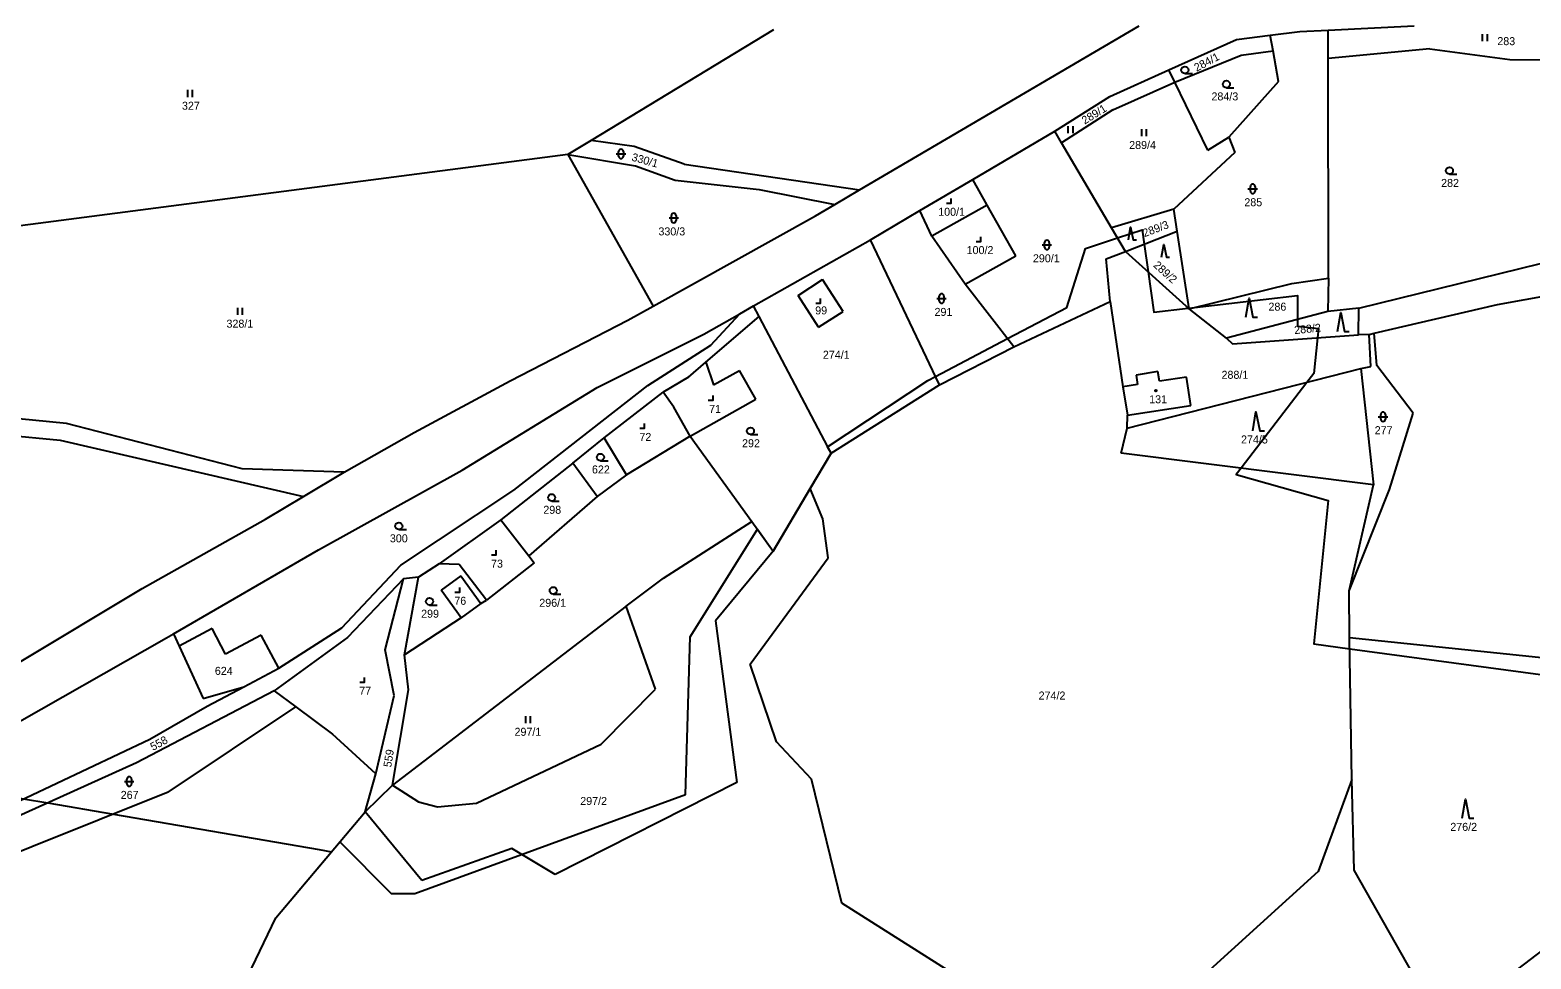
# Model space of a CAD drawing. Extents: x -547623 to -538651, y -1096714 to -1086522.
# Drawn here: x -545371.2 to -545052.4, y -1094983.9 to -1094786.6 of the extents above; entities that cross this region are included whole.
import ezdxf

# ---------------------------------------------------------------- set-up
doc = ezdxf.new("R2010")
doc.units = 0
for name, color, linetype in [('Vrstva 1', 7, 'Continuous'), ('Vrstva 25', 7, 'Continuous'), ('Vrstva 52', 7, 'Continuous'), ('Vrstva 86', 7, 'Continuous'), ('Vrstva 90', 7, 'Continuous'), ('Vrstva 92', 7, 'Continuous')]:
    doc.layers.add(name, color=color, linetype=linetype)

msp = doc.modelspace()

# ---------------------------------------------------------------- linework, layer by layer
at = {"layer": 'Vrstva 1'}
for points in [[(-545178.57, -1094810.92), (-545135.59, -1094785.7)], [(-545095.5, -1094786.59), (-545077.17, -1094785.66)], [(-545213.28, -1094786.54), (-545252.06, -1094810.03)], [(-545129.33, -1094795.03), (-545114.93, -1094788.55)], [(-545114.93, -1094788.55), (-545107.76, -1094787.66)], [(-545107.76, -1094787.66), (-545101.5, -1094786.89)], [(-545107.18, -1094791.01), (-545107.76, -1094787.66)], [(-545101.5, -1094786.89), (-545095.5, -1094786.59)], [(-545095.49, -1094792.62), (-545095.5, -1094786.59)], [(-545128.06, -1094797.63), (-545113.93, -1094791.91)], [(-545113.93, -1094791.91), (-545107.18, -1094791.01)], [(-545106.05, -1094797.47), (-545107.18, -1094791.01)], [(-545073.87, -1094790.53), (-545095.49, -1094792.62)], [(-545073.87, -1094790.53), (-545056.87, -1094792.83)], [(-545141.88, -1094800.68), (-545129.33, -1094795.03)], [(-545128.06, -1094797.63), (-545129.33, -1094795.03)], [(-545095.37, -1094839.28), (-545095.49, -1094792.62)], [(-545056.87, -1094792.83), (-545036.61, -1094792.93)], [(-545141.2, -1094803.53), (-545128.06, -1094797.63)], [(-545121, -1094812.1), (-545128.06, -1094797.63)], [(-545106.05, -1094797.47), (-545116.56, -1094809.32)], [(-545153.56, -1094808.04), (-545141.88, -1094800.68)], [(-545141.2, -1094803.53), (-545152.09, -1094810.54)], [(-545170.97, -1094818.3), (-545153.56, -1094808.04)], [(-545152.09, -1094810.54), (-545153.56, -1094808.04)], [(-545252.06, -1094810.03), (-545256.96, -1094813)], [(-545242.9, -1094811.33), (-545252.06, -1094810.03)], [(-545232.26, -1094815.05), (-545242.9, -1094811.33)], [(-545195.01, -1094820.54), (-545178.57, -1094810.92)], [(-545141.5, -1094828.58), (-545152.09, -1094810.54)], [(-545121, -1094812.1), (-545116.56, -1094809.32)], [(-545116.56, -1094809.32), (-545115.29, -1094812.62)], [(-545256.96, -1094813), (-545415.29, -1094833.59)], [(-545256.96, -1094813), (-545242.63, -1094815.39)], [(-545256.96, -1094813), (-545238.85, -1094845.21)], [(-545115.29, -1094812.62), (-545128.28, -1094824.6)], [(-545242.63, -1094815.39), (-545234.18, -1094818.49)], [(-545232.26, -1094815.05), (-545195.01, -1094820.54)], [(-545234.18, -1094818.49), (-545216.35, -1094820.45)], [(-545216.35, -1094820.45), (-545200.25, -1094823.6)], [(-545200.25, -1094823.6), (-545195.01, -1094820.54)], [(-545182.24, -1094824.94), (-545170.97, -1094818.3)], [(-545167.9, -1094823.74), (-545170.97, -1094818.3)], [(-545204.37, -1094826.01), (-545200.25, -1094823.6)], [(-545167.9, -1094823.74), (-545179.63, -1094830.36)], [(-545161.82, -1094834.51), (-545167.9, -1094823.74)], [(-545238.85, -1094845.21), (-545204.37, -1094826.01)], [(-545192.73, -1094831.13), (-545182.24, -1094824.94)], [(-545179.63, -1094830.36), (-545182.24, -1094824.94)], [(-545128.28, -1094824.6), (-545141.5, -1094828.58)], [(-545127.56, -1094829.3), (-545128.28, -1094824.6)], [(-545172.59, -1094840.59), (-545179.63, -1094830.36)], [(-545138.52, -1094833.65), (-545141.5, -1094828.58)], [(-545138.52, -1094833.65), (-545127.56, -1094829.3)], [(-545125.03, -1094845.8), (-545127.56, -1094829.3)], [(-545217.54, -1094845.18), (-545192.73, -1094831.13)], [(-545178.05, -1094861.95), (-545192.73, -1094831.13)], [(-545142.6, -1094835.16), (-545138.52, -1094833.65)], [(-545138.52, -1094833.65), (-545125.03, -1094845.8)], [(-545088.96, -1094845.64), (-545033.37, -1094831.96)], [(-545172.59, -1094840.59), (-545161.82, -1094834.51)], [(-545141.76, -1094844.22), (-545142.6, -1094835.16)], [(-545208.09, -1094842.94), (-545202.89, -1094839.58)], [(-545198.52, -1094846.35), (-545202.89, -1094839.58)], [(-545103.21, -1094840.39), (-545095.37, -1094839.28)], [(-545095.37, -1094839.28), (-545095.53, -1094846.39)], [(-545203.72, -1094849.71), (-545208.09, -1094842.94)], [(-545162.26, -1094853.87), (-545172.59, -1094840.59)], [(-545125.03, -1094845.8), (-545103.21, -1094840.39)], [(-545059.48, -1094844.91), (-545047.77, -1094842.74)], [(-545244.23, -1094848.21), (-545238.85, -1094845.21)], [(-545220.47, -1094846.84), (-545217.54, -1094845.18)], [(-545216.37, -1094847.41), (-545217.54, -1094845.18)], [(-545203.72, -1094849.71), (-545198.52, -1094846.35)], [(-545162.26, -1094853.87), (-545141.76, -1094844.22)], [(-545141.76, -1094844.22), (-545139.06, -1094862.36)], [(-545117.05, -1094852.03), (-545125.03, -1094845.8)], [(-545095.53, -1094846.39), (-545117.05, -1094852.03)], [(-545088.96, -1094845.64), (-545095.53, -1094846.39)], [(-545089.05, -1094851.32), (-545088.96, -1094845.64)], [(-545085.67, -1094850.99), (-545059.48, -1094844.91)], [(-545269.26, -1094861.08), (-545244.23, -1094848.21)], [(-545228.13, -1094851.18), (-545220.47, -1094846.84)], [(-545227.65, -1094857.12), (-545216.37, -1094847.41)], [(-545226.64, -1094853.51), (-545220.47, -1094846.84)], [(-545201.08, -1094876.47), (-545216.37, -1094847.41)], [(-545250.77, -1094862.51), (-545228.13, -1094851.18)], [(-545117.05, -1094852.03), (-545115.77, -1094853.24)], [(-545115.77, -1094853.24), (-545089.05, -1094851.32)], [(-545086.73, -1094851.24), (-545089.05, -1094851.32)], [(-545086.73, -1094851.24), (-545085.67, -1094850.99)], [(-545086.4, -1094858.05), (-545086.73, -1094851.24)], [(-545085.13, -1094857.86), (-545085.67, -1094850.99)], [(-545239.97, -1094862.06), (-545226.64, -1094853.51)], [(-545178.05, -1094861.95), (-545162.26, -1094853.87)], [(-545231.34, -1094860.3), (-545227.65, -1094857.12)], [(-545227.65, -1094857.12), (-545226.03, -1094861.97)], [(-545226.03, -1094861.97), (-545220.5, -1094858.88)], [(-545217.06, -1094865.02), (-545220.5, -1094858.88)], [(-545138.14, -1094871.17), (-545088.51, -1094858.5)], [(-545131.62, -1094859.14), (-545136.23, -1094859.9)], [(-545131.28, -1094861.17), (-545131.62, -1094859.14)], [(-545088.51, -1094858.5), (-545086.4, -1094858.05)], [(-545088.51, -1094858.5), (-545085.87, -1094883.16)], [(-545077.39, -1094867.98), (-545085.13, -1094857.86)], [(-545289.65, -1094872.05), (-545269.26, -1094861.08)], [(-545268.5, -1094884.29), (-545239.97, -1094862.06)], [(-545231.34, -1094860.3), (-545236.75, -1094863.48)], [(-545201.08, -1094876.47), (-545178.05, -1094861.95)], [(-545135.94, -1094861.88), (-545139.06, -1094862.36)], [(-545139.06, -1094862.36), (-545138.13, -1094868.39)], [(-545136.23, -1094859.9), (-545135.94, -1094861.88)], [(-545125.56, -1094860.28), (-545131.28, -1094861.17)], [(-545124.63, -1094866.36), (-545125.56, -1094860.28)], [(-545279.42, -1094880.07), (-545250.77, -1094862.51)], [(-545249.3, -1094873.2), (-545236.75, -1094863.48)], [(-545234.47, -1094866.7), (-545236.75, -1094863.48)], [(-545231.03, -1094872.84), (-545217.06, -1094865.02)], [(-545363.5, -1094870.17), (-545394.63, -1094867.08)], [(-545231.03, -1094872.84), (-545234.47, -1094866.7)], [(-545138.14, -1094871.17), (-545138.13, -1094868.39)], [(-545138.13, -1094868.39), (-545124.63, -1094866.36)], [(-545082.46, -1094884.16), (-545077.39, -1094867.98)], [(-545400.36, -1094870.3), (-545364.86, -1094873.68)], [(-545326.21, -1094879.82), (-545363.5, -1094870.17)], [(-545139.41, -1094876.47), (-545138.14, -1094871.17)], [(-545364.86, -1094873.68), (-545313.12, -1094885.67)], [(-545304.49, -1094880.53), (-545289.65, -1094872.05)], [(-545255.95, -1094878.56), (-545249.3, -1094873.2)], [(-545244.51, -1094881.06), (-545249.3, -1094873.2)], [(-545231.03, -1094872.84), (-545244.51, -1094881.06)], [(-545231.03, -1094872.84), (-545217.92, -1094890.96)], [(-545201.08, -1094876.47), (-545205.53, -1094884)], [(-545085.87, -1094883.16), (-545139.41, -1094876.47)], [(-545304.49, -1094880.53), (-545326.21, -1094879.82)], [(-545313.12, -1094885.67), (-545304.49, -1094880.53)], [(-545309.95, -1094897.01), (-545279.42, -1094880.07)], [(-545255.95, -1094878.56), (-545271.25, -1094890.59)], [(-545250.79, -1094885.64), (-545255.95, -1094878.56)], [(-545244.51, -1094881.06), (-545250.79, -1094885.64)], [(-545292.45, -1094900.23), (-545268.5, -1094884.29)], [(-545205.53, -1094884), (-545213.36, -1094897.27)], [(-545202.79, -1094890.41), (-545205.53, -1094884)], [(-545091.04, -1094905.72), (-545085.87, -1094883.16)], [(-545091.04, -1094905.72), (-545082.46, -1094884.16)], [(-545321.19, -1094890.48), (-545313.12, -1094885.67)], [(-545250.79, -1094885.64), (-545265.31, -1094898.26)], [(-545347.39, -1094905.2), (-545321.19, -1094890.48)], [(-545271.25, -1094890.59), (-545284.34, -1094899.94)], [(-545271.25, -1094890.59), (-545265.31, -1094898.26)], [(-545236.67, -1094903.02), (-545217.92, -1094890.96)], [(-545217.92, -1094890.96), (-545213.36, -1094897.27)], [(-545201.72, -1094898.7), (-545202.79, -1094890.41)], [(-545340.77, -1094914.84), (-545309.95, -1094897.01)], [(-545213.36, -1094897.27), (-545225.65, -1094912.06)], [(-545305.02, -1094913.59), (-545292.45, -1094900.23)], [(-545284.34, -1094899.94), (-545288.74, -1094902.78)], [(-545280.11, -1094900.14), (-545284.34, -1094899.94)], [(-545274.29, -1094907.66), (-545280.11, -1094900.14)], [(-545264.13, -1094899.79), (-545274.29, -1094907.66)], [(-545265.31, -1094898.26), (-545264.13, -1094899.79)], [(-545218.23, -1094921.27), (-545201.72, -1094898.7)], [(-545291.92, -1094903.19), (-545303.81, -1094915.65)], [(-545295.8, -1094918.24), (-545291.92, -1094903.19)], [(-545288.74, -1094902.78), (-545291.92, -1094903.19)], [(-545291.69, -1094919.29), (-545288.74, -1094902.78)], [(-545279.71, -1094902.53), (-545283.91, -1094905.57)], [(-545279.71, -1094902.53), (-545275.46, -1094908.41)], [(-545244.59, -1094908.95), (-545236.67, -1094903.02)], [(-545373.85, -1094921.06), (-545347.39, -1094905.2)], [(-545279.66, -1094911.45), (-545283.91, -1094905.57)], [(-545090.9, -1094915.67), (-545091.04, -1094905.72)], [(-545244.59, -1094908.95), (-545294.26, -1094947)], [(-545275.46, -1094908.41), (-545279.66, -1094911.45)], [(-545275.46, -1094908.41), (-545274.29, -1094907.66)], [(-545238.4, -1094926.63), (-545244.59, -1094908.95)], [(-545279.66, -1094911.45), (-545291.69, -1094919.29)], [(-545225.65, -1094912.06), (-545221.1, -1094946.46)], [(-545377.6, -1094935.83), (-545342.29, -1094915.72)], [(-545342.29, -1094915.72), (-545340.77, -1094914.84)], [(-545340.77, -1094914.84), (-545339.58, -1094917.44)], [(-545332.58, -1094913.72), (-545339.58, -1094917.44)], [(-545329.7, -1094919.14), (-545332.58, -1094913.72)], [(-545322.13, -1094915.12), (-545329.7, -1094919.14)], [(-545318.4, -1094922.14), (-545322.13, -1094915.12)], [(-545303.81, -1094915.65), (-545319.37, -1094926.95)], [(-545318.4, -1094922.14), (-545305.02, -1094913.59)], [(-545038.52, -1094921.17), (-545090.9, -1094915.67)], [(-545090.46, -1094945.77), (-545090.9, -1094915.67)], [(-545339.58, -1094917.44), (-545334.5, -1094928.57)], [(-545293.9, -1094927.93), (-545295.8, -1094918.24)], [(-545290.86, -1094926.71), (-545291.69, -1094919.29)], [(-545325.85, -1094926.1), (-545318.4, -1094922.14)], [(-545212.66, -1094937.78), (-545218.23, -1094921.27)], [(-545334.5, -1094928.57), (-545325.85, -1094926.1)], [(-545333.62, -1094930.22), (-545325.85, -1094926.1)], [(-545319.37, -1094926.95), (-545348.66, -1094942.25)], [(-545319.37, -1094926.95), (-545314.78, -1094930.37)], [(-545297.79, -1094944.6), (-545293.9, -1094927.93)], [(-545294.26, -1094947), (-545290.86, -1094926.71)], [(-545249.9, -1094938.28), (-545238.4, -1094926.63)], [(-545345.82, -1094937.2), (-545333.62, -1094930.22)], [(-545341.9, -1094948.51), (-545314.78, -1094930.37)], [(-545314.78, -1094930.37), (-545307.01, -1094936.17)], [(-545378.81, -1094952.82), (-545345.82, -1094937.2)], [(-545297.79, -1094944.6), (-545307.01, -1094936.17)], [(-545276.4, -1094950.79), (-545249.9, -1094938.28)], [(-545205.22, -1094945.71), (-545212.66, -1094937.78)], [(-545348.66, -1094942.25), (-545395.99, -1094963.66)], [(-545300.06, -1094952.68), (-545297.79, -1094944.6)], [(-545341.9, -1094948.51), (-545414.56, -1094977.56)], [(-545300.06, -1094952.68), (-545294.26, -1094947)], [(-545294.26, -1094947), (-545288.69, -1094950.5)], [(-545221.1, -1094946.46), (-545259.7, -1094965.97)], [(-545198.79, -1094972.09), (-545205.22, -1094945.71)], [(-545090.46, -1094945.77), (-545097.61, -1094965.35)], [(-545089.95, -1094965.05), (-545090.46, -1094945.77)], [(-545288.69, -1094950.5), (-545284.69, -1094951.57)], [(-545284.69, -1094951.57), (-545276.4, -1094950.79)], [(-545319.05, -1094975.16), (-545300.06, -1094952.68)], [(-545287.98, -1094967.23), (-545300.06, -1094952.68)], [(-545268.91, -1094960.47), (-545287.98, -1094967.23)], [(-545259.7, -1094965.97), (-545268.91, -1094960.47)], [(-545097.61, -1094965.35), (-545128.37, -1094993.32)], [(-545074.95, -1094991.55), (-545089.95, -1094965.05)], [(-545169.81, -1094990.39), (-545198.79, -1094972.09)], [(-545325.8, -1094989.33), (-545319.05, -1094975.16)]]:
    msp.add_lwpolyline(points, dxfattribs=at)
at = {"layer": 'Vrstva 25'}
for p, q in [((-545062.65, -1094788.93), (-545062.65, -1094787.43)), ((-545061.65, -1094788.93), (-545061.65, -1094787.43)), ((-545125.92, -1094795.81), (-545124.32, -1094795.81)), ((-545337.7, -1094800.8), (-545337.7, -1094799.3)), ((-545336.7, -1094800.8), (-545336.7, -1094799.3)), ((-545117.08, -1094798.82), (-545115.48, -1094798.82)), ((-545150.67, -1094808.49), (-545150.67, -1094806.99)), ((-545149.67, -1094808.49), (-545149.67, -1094806.99)), ((-545135.05, -1094809.14), (-545135.05, -1094807.64)), ((-545134.05, -1094809.14), (-545134.05, -1094807.64)), ((-545246.7, -1094812.89), (-545244.7, -1094812.89)), ((-545246.2, -1094813.39), (-545246.2, -1094812.39)), ((-545245.2, -1094812.39), (-545245.2, -1094813.39)), ((-545069.7, -1094817.2), (-545068.1, -1094817.2)), ((-545112.5, -1094820.3), (-545110.5, -1094820.3)), ((-545112, -1094820.8), (-545112, -1094819.8)), ((-545111, -1094819.8), (-545111, -1094820.8)), ((-545235.5, -1094826.5), (-545233.5, -1094826.5)), ((-545235, -1094827), (-545235, -1094826)), ((-545234, -1094826), (-545234, -1094827)), ((-545156.21, -1094832.21), (-545154.21, -1094832.21)), ((-545155.71, -1094832.71), (-545155.71, -1094831.71)), ((-545154.71, -1094831.71), (-545154.71, -1094832.71)), ((-545178.09, -1094844.1), (-545178.09, -1094843.1)), ((-545177.09, -1094843.1), (-545177.09, -1094844.1)), ((-545327.1, -1094847.1), (-545327.1, -1094845.6)), ((-545326.1, -1094847.1), (-545326.1, -1094845.6)), ((-545178.59, -1094843.6), (-545176.59, -1094843.6)), ((-545084.81, -1094868.73), (-545082.81, -1094868.73)), ((-545084.31, -1094869.23), (-545084.31, -1094868.23)), ((-545083.31, -1094868.23), (-545083.31, -1094869.23)), ((-545218.2, -1094872.5), (-545216.6, -1094872.5)), ((-545250.06, -1094878.07), (-545248.46, -1094878.07)), ((-545260.42, -1094886.64), (-545258.82, -1094886.64)), ((-545292.9, -1094892.7), (-545291.3, -1094892.7)), ((-545260.1, -1094906.4), (-545258.5, -1094906.4)), ((-545286.38, -1094908.72), (-545284.78, -1094908.72)), ((-545265.9, -1094933.8), (-545265.9, -1094932.3)), ((-545264.9, -1094933.8), (-545264.9, -1094932.3)), ((-545351.17, -1094946.21), (-545349.17, -1094946.21)), ((-545350.67, -1094946.71), (-545350.67, -1094945.71)), ((-545349.67, -1094945.71), (-545349.67, -1094946.71))]:
    msp.add_line(p, q, dxfattribs=at)
for points in [[(-545176.54, -1094823.33), (-545175.54, -1094823.33), (-545175.54, -1094822.33)], [(-545170.23, -1094831.47), (-545169.23, -1094831.47), (-545169.23, -1094830.47)], [(-545137.9, -1094831.14), (-545137.43, -1094828.46), (-545136.89, -1094831.14), (-545136.22, -1094831.14)], [(-545130.85, -1094834.82), (-545130.38, -1094832.14), (-545129.84, -1094834.82), (-545129.17, -1094834.82)], [(-545204.3, -1094844.59), (-545203.3, -1094844.59), (-545203.3, -1094843.59)], [(-545112.96, -1094847.56), (-545112.26, -1094843.56), (-545111.46, -1094847.56), (-545110.46, -1094847.56)], [(-545093.5, -1094850.6), (-545092.8, -1094846.6), (-545092, -1094850.6), (-545091, -1094850.6)], [(-545227.15, -1094865.21), (-545226.15, -1094865.21), (-545226.15, -1094864.21)], [(-545111.5, -1094871.7), (-545110.8, -1094867.7), (-545110, -1094871.7), (-545109, -1094871.7)], [(-545241.69, -1094871.16), (-545240.69, -1094871.16), (-545240.69, -1094870.16)], [(-545273.21, -1094898.08), (-545272.21, -1094898.08), (-545272.21, -1094897.08)], [(-545280.97, -1094905.97), (-545279.97, -1094905.97), (-545279.97, -1094904.97)], [(-545301.21, -1094925.09), (-545300.21, -1094925.09), (-545300.21, -1094924.09)], [(-545067, -1094954), (-545066.3, -1094950), (-545065.5, -1094954), (-545064.5, -1094954)]]:
    msp.add_lwpolyline(points, dxfattribs=at)
for centre, radius in [((-545125.92, -1094795.06), 0.75), ((-545117.08, -1094798.07), 0.75), ((-545069.7, -1094816.45), 0.75), ((-545132.07, -1094863.2), 0.175), ((-545218.2, -1094871.75), 0.75), ((-545250.06, -1094877.32), 0.75), ((-545260.42, -1094885.89), 0.75), ((-545292.9, -1094891.95), 0.75), ((-545260.1, -1094905.65), 0.75), ((-545286.38, -1094907.97), 0.75)]:
    msp.add_circle(centre, radius, dxfattribs=at)
for centre, start, end in [((-545245.7, -1094812.39), 0, 180), ((-545245.7, -1094813.39), 180, 0), ((-545111.5, -1094819.8), 0, 180), ((-545111.5, -1094820.8), 180, 0), ((-545234.5, -1094826), 0, 180), ((-545234.5, -1094827), 180, 0), ((-545155.21, -1094831.71), 0, 180), ((-545155.21, -1094832.71), 180, 0), ((-545177.59, -1094843.1), 0, 180), ((-545177.59, -1094844.1), 180, 0), ((-545083.81, -1094868.23), 0, 180), ((-545083.81, -1094869.23), 180, 0), ((-545350.17, -1094945.71), 0, 180), ((-545350.17, -1094946.71), 180, 0)]:
    msp.add_arc(centre, 0.5, start, end, dxfattribs=at)
at = {"layer": 'Vrstva 52'}
for points in [[(-545307.21, -1094961.13), (-545305.45, -1094959.05), (-545294.5, -1094970), (-545289.5, -1094970), (-545266.82, -1094961.72), (-545232, -1094949), (-545231, -1094915.5), (-545216.71, -1094892.64), (-545213.36, -1094897.27), (-545205.53, -1094884), (-545201.08, -1094876.47), (-545201.81, -1094875.08), (-545180.5, -1094861), (-545178.9, -1094860.16), (-545163.61, -1094852.13), (-545151, -1094845.5), (-545147, -1094833), (-545140.23, -1094830.74), (-545135, -1094829), (-545134.56, -1094832.08), (-545133.72, -1094837.97)], [(-545133.72, -1094837.97), (-545132.5, -1094846.5), (-545125.18, -1094845.66), (-545125.05, -1094845.65), (-545123.85, -1094845.51), (-545102, -1094843), (-545102, -1094848.09), (-545102, -1094849.5), (-545097.5, -1094850), (-545097.7, -1094851.94), (-545098.5, -1094859.5), (-545099.98, -1094861.43), (-545113.96, -1094879.65), (-545115, -1094881), (-545095.5, -1094886.5), (-545098.5, -1094917), (-545090.87, -1094918.03), (-545043, -1094924.5), (-545040, -1094974.5), (-545067.75, -1094995.64), (-545074.95, -1094991.55), (-545081.46, -1094996.01), (-545083.5, -1094995.5), (-545151.61, -1095038.31)], [(-545662.5, -1094954), (-545632.5, -1094931.5), (-545597.5, -1094906.5), (-545562, -1094856.5), (-545554.5, -1094853), (-545538.5, -1094854.5), (-545483, -1094876), (-545463, -1094888), (-545409.5, -1094936), (-545404.24, -1094938.63), (-545392.64, -1094944.43), (-545386.5, -1094947.5), (-545372.61, -1094949.89), (-545367.49, -1094950.77), (-545353.54, -1094953.16), (-545309.79, -1094960.68), (-545307.21, -1094961.13)], [(-545321.5, -1095023.71), (-545325.8, -1094989.33), (-545319.05, -1094975.16), (-545307.21, -1094961.13)]]:
    msp.add_lwpolyline(points, dxfattribs=at)
at = {"layer": 'Vrstva 90'}
for points in [[(-545131.62, -1094859.14), (-545136.23, -1094859.9)], [(-545131.28, -1094861.17), (-545131.62, -1094859.14)], [(-545135.94, -1094861.88), (-545139.06, -1094862.36)], [(-545139.06, -1094862.36), (-545138.13, -1094868.39)], [(-545136.23, -1094859.9), (-545135.94, -1094861.88)], [(-545125.56, -1094860.28), (-545131.28, -1094861.17)], [(-545124.63, -1094866.36), (-545125.56, -1094860.28)], [(-545138.13, -1094868.39), (-545124.63, -1094866.36)]]:
    msp.add_lwpolyline(points, dxfattribs=at)

# ---------------------------------------------------------------- texts
at = {"layer": 'Vrstva 86'}
for s, p in [('283', (-545059.53, -1094789.78)), ('327', (-545338.97, -1094803.5)), ('284/3', (-545120.26, -1094801.52)), ('289/4', (-545137.74, -1094811.84)), ('282', (-545071.47, -1094819.9)), ('285', (-545113.27, -1094824)), ('330/3', (-545237.75, -1094830.2)), ('290/1', (-545158.19, -1094835.91)), ('291', (-545179.09, -1094847.3)), ('286', (-545108.15, -1094846.19)), ('328/1', (-545329.51, -1094849.8)), ('274/1', (-545202.81, -1094856.4)), ('288/1', (-545118.12, -1094860.66)), ('277', (-545085.58, -1094872.43)), ('292', (-545219.98, -1094875.2)), ('274/5', (-545113.98, -1094874.4)), ('622', (-545251.87, -1094880.77)), ('298', (-545262.2, -1094889.34)), ('300', (-545294.8, -1094895.4)), ('299', (-545288.16, -1094911.42)), ('296/1', (-545263.06, -1094909.1)), ('624', (-545331.98, -1094923.56)), ('274/2', (-545156.98, -1094928.8)), ('297/1', (-545268.32, -1094936.5)), ('267', (-545351.98, -1094949.91)), ('297/2', (-545254.36, -1094951.2)), ('276/2', (-545069.52, -1094956.7))]:
    msp.add_text(s, height=1.7, dxfattribs=at).set_placement(p)
for s, rotation, p in [('284/1', 28.0273, (-545123.4, -1094795.44)), ('289/1', 31.6416, (-545147.18, -1094806.67)), ('330/1', 344.4529, (-545243.57, -1094814.29)), ('289/3', 20.5974, (-545134.49, -1094830.58)), ('289/2', 317.9083, (-545132.74, -1094836.72)), ('288/2', 5.6874, (-545102.6, -1094851.17)), ('558', 28.8069, (-545345.13, -1094939.73)), ('559', 80.9097, (-545294.52, -1094943.28))]:
    msp.add_text(s, height=1.7, rotation=rotation, dxfattribs=at).set_placement(p)
at = {"layer": 'Vrstva 92'}
for s, p in [('100/1', (-545178.31, -1094826.03)), ('100/2', (-545172.27, -1094834.17)), ('99', (-545204.44, -1094846.98)), ('131', (-545133.49, -1094865.86)), ('71', (-545226.98, -1094867.91)), ('72', (-545241.79, -1094873.86)), ('73', (-545273.31, -1094900.78)), ('76', (-545281.11, -1094908.67)), ('77', (-545301.31, -1094927.79))]:
    msp.add_text(s, height=1.7, dxfattribs=at).set_placement(p)

doc.saveas('drawing.dxf')
